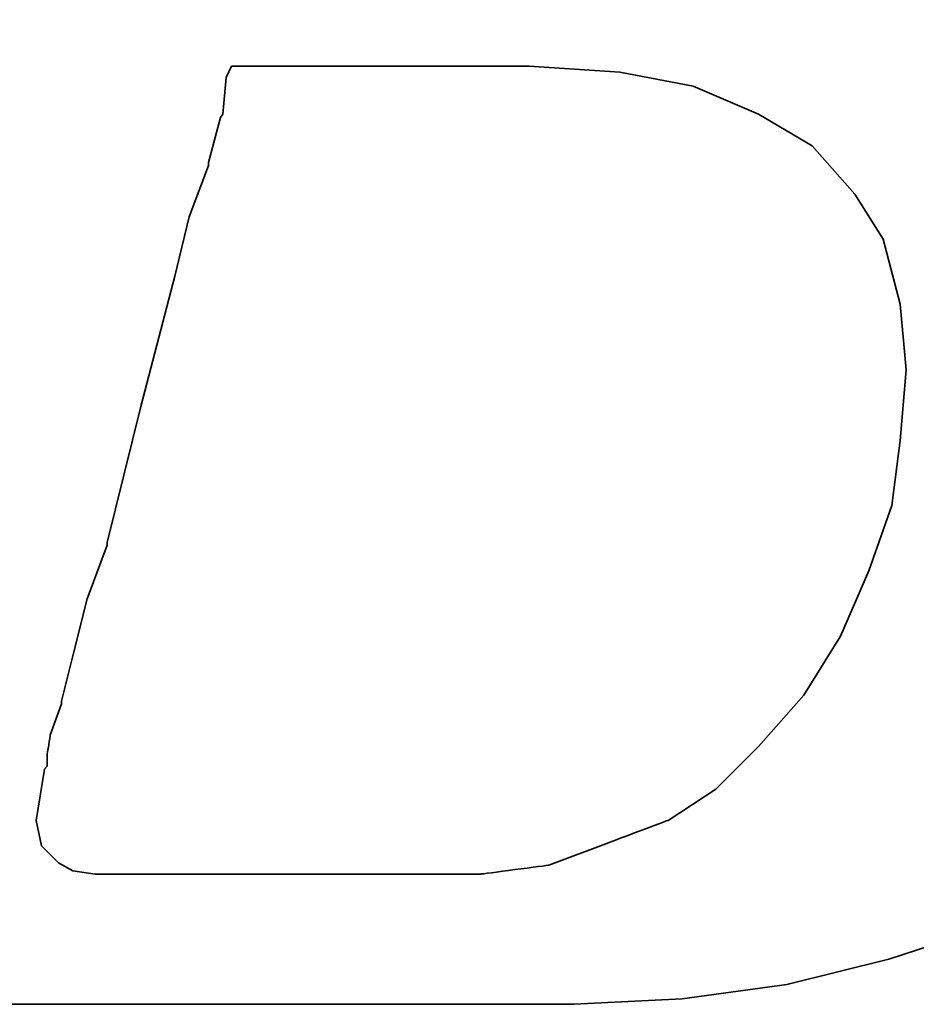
# Model space of a CAD drawing. Header units: millimetres. Extents: x -386 to 3135, y -1989 to 860.
# Tile 305 of 596: x 1711.76 to 1713.89, y -1912.14 to -1909.8. Entities that reach past the tile are written whole.
import ezdxf

# ---------------------------------------------------------------- set-up
doc = ezdxf.new("R2010")
doc.units = ezdxf.units.MM
doc.layers.add('DIM', color=4, linetype='CONTINUOUS')
doc.layers.add('layer 1', color=7, linetype='CONTINUOUS')

# ---------------------------------------------------------------- blocks, each defined once
blk = doc.blocks.new('TBI MOTION logo(完整正式版)')
at = {"layer": 'layer 1', "color": 22, "lineweight": 35}
for points, knots in [([(-64.65375, -6.86375), (-64.65375, -6.86375), (-64.84375, -7.29625), (-64.84375, -7.29625), (-64.84375, -7.29625), (-64.84375, -7.29625), (-64.86875, -7.34375), (-64.86875, -7.34375), (-64.86875, -7.34375), (-64.86875, -7.34375), (-64.86875, -7.36875), (-64.86875, -7.36875), (-64.86875, -7.36875), (-64.86875, -7.36875), (-65.15375, -7.65375), (-65.15375, -7.65375), (-65.15375, -7.65375), (-65.15375, -7.65375), (-65.17875, -7.65375), (-65.17875, -7.65375), (-65.17875, -7.65375), (-65.17875, -7.65375), (-65.20375, -7.67875), (-65.20375, -7.67875), (-65.20375, -7.67875), (-65.20375, -7.67875), (-65.58875, -7.87125), (-65.58875, -7.87125), (-65.58875, -7.87125), (-65.58875, -7.87125), (-65.63375, -7.87125), (-65.63375, -7.87125), (-65.63375, -7.87125), (-65.63375, -7.87125), (-65.65875, -7.89375), (-65.65875, -7.89375), (-65.65875, -7.89375), (-65.65875, -7.89375), (-66.09375, -7.94375), (-66.09375, -7.94375), (-66.09375, -7.94375), (-66.09375, -7.94375), (-66.11375, -7.94375), (-66.11375, -7.94375), (-66.11375, -7.94375), (-66.11375, -7.94375), (-66.16375, -7.94375), (-66.16375, -7.94375), (-66.16375, -7.94375), (-66.16375, -7.94375), (-66.30875, -7.94375), (-66.30875, -7.94375), (-66.30875, -7.94375), (-66.30875, -7.94375), (-66.69375, -7.94375), (-66.69375, -7.94375), (-66.69375, -7.94375), (-66.69375, -7.94375), (-67.07375, -7.94375), (-67.07375, -7.94375), (-67.07375, -7.94375), (-67.07375, -7.94375), (-67.12375, -7.94375), (-67.12375, -7.94375), (-67.12375, -7.94375), (-67.12375, -7.94375), (-67.12375, -7.96625), (-67.12375, -7.96625), (-67.12375, -7.96625), (-67.12375, -7.96625), (-67.14875, -7.99125), (-67.14875, -7.99125), (-67.14875, -7.99125), (-67.14875, -7.99125), (-67.24375, -8.34875), (-67.24375, -8.34875), (-67.24375, -8.34875), (-67.24375, -8.34875), (-67.31375, -8.68625), (-67.31375, -8.68625), (-67.31375, -8.68625), (-67.31375, -8.68625), (-67.26875, -8.68625), (-67.26875, -8.68625), (-67.26875, -8.68625), (-67.26875, -8.68625), (-67.07375, -8.68625), (-67.07375, -8.68625), (-67.07375, -8.68625), (-67.07375, -8.68625), (-66.54875, -8.68625), (-66.54875, -8.68625), (-66.54875, -8.68625), (-66.54875, -8.68625), (-65.82625, -8.68625), (-65.82625, -8.68625), (-65.82625, -8.68625), (-65.82625, -8.68625), (-65.01375, -8.68625), (-65.01375, -8.68625), (-65.01375, -8.68625), (-65.01375, -8.68625), (-64.05375, -8.68625), (-64.05375, -8.68625), (-64.05375, -8.68625), (-64.05375, -8.68625), (-62.08375, -8.68625), (-62.08375, -8.68625), (-62.08375, -8.68625), (-62.08375, -8.68625), (-60.06875, -8.68625), (-60.06875, -8.68625), (-60.06875, -8.68625), (-60.06875, -8.68625), (-59.10875, -8.68625), (-59.10875, -8.68625), (-59.10875, -8.68625), (-59.10875, -8.68625), (-58.29375, -8.68625), (-58.29375, -8.68625), (-58.29375, -8.68625), (-58.29375, -8.68625), (-57.57375, -8.68625), (-57.57375, -8.68625), (-57.57375, -8.68625), (-57.57375, -8.68625), (-57.04875, -8.68625), (-57.04875, -8.68625), (-57.04875, -8.68625), (-57.04875, -8.68625), (-56.85375, -8.68625), (-56.85375, -8.68625), (-56.85375, -8.68625), (-56.85375, -8.68625), (-56.70875, -8.68625), (-56.70875, -8.68625), (-56.70875, -8.68625), (-56.70875, -8.68625), (-56.61375, -8.68625), (-56.61375, -8.68625), (-56.61375, -8.68625), (-56.61375, -8.68625), (-56.56875, -8.68625), (-56.56875, -8.68625), (-56.56875, -8.68625), (-56.56875, -8.68625), (-55.65375, -8.63875), (-55.65375, -8.63875), (-55.65375, -8.63875), (-55.65375, -8.63875), (-54.76875, -8.51875), (-54.76875, -8.51875), (-54.76875, -8.51875), (-54.76875, -8.51875), (-53.90375, -8.30375), (-53.90375, -8.30375), (-53.90375, -8.30375), (-53.90375, -8.30375), (-53.08875, -8.03875), (-53.08875, -8.03875), (-53.08875, -8.03875), (-53.08875, -8.03875), (-52.34375, -7.65375), (-52.34375, -7.65375), (-52.34375, -7.65375), (-52.34375, -7.65375), (-51.69875, -7.29625), (-51.69875, -7.29625), (-51.69875, -7.29625), (-51.69875, -7.29625), (-51.21875, -6.91125), (-51.21875, -6.91125), (-51.21875, -6.91125), (-51.21875, -6.91125), (-50.83375, -6.50375), (-50.83375, -6.50375), (-50.83375, -6.50375), (-50.83375, -6.50375), (-50.44875, -5.94875), (-50.44875, -5.94875), (-50.44875, -5.94875), (-50.44875, -5.94875), (-50.13875, -5.30375), (-50.13875, -5.30375), (-50.13875, -5.30375), (-50.13875, -5.30375), (-49.99375, -4.65375), (-49.99375, -4.65375), (-49.99375, -4.65375), (-49.99375, -4.65375), (-49.92375, -3.98375), (-49.92375, -3.98375), (-49.92375, -3.98375), (-49.92375, -3.98375), (-49.99375, -3.19374), (-49.99375, -3.19374), (-49.99375, -3.19374), (-49.99375, -3.19374), (-50.23374, -2.44874), (-50.23374, -2.44874), (-50.23374, -2.44874), (-50.23374, -2.44874), (-50.59375, -1.87374), (-50.59375, -1.87374), (-50.59375, -1.87374), (-50.59375, -1.87374), (-51.09875, -1.31874), (-51.09875, -1.31874), (-51.09875, -1.31874), (-51.09875, -1.31874), (-51.74375, -0.81875), (-51.74375, -0.81875), (-51.74375, -0.81875), (-51.74375, -0.81875), (-52.53875, -0.48125), (-52.53875, -0.48125), (-52.53875, -0.48125), (-52.53875, -0.48125), (-53.47375, -0.21875), (-53.47375, -0.21875), (-53.47375, -0.21875), (-53.47375, -0.21875), (-54.52875, -0.04874), (-54.52875, -0.04874), (-54.52875, -0.04874), (-54.52875, -0.04874), (-55.65375, 0.12125), (-55.65375, 0.12125), (-55.65375, 0.12125), (-55.65375, 0.12125), (-54.50375, 0.28624), (-54.50375, 0.28624), (-54.50375, 0.28624), (-54.50375, 0.28624), (-53.83375, 0.38124), (-53.83375, 0.38124), (-53.83375, 0.38124), (-53.83375, 0.38124), (-53.18375, 0.50125), (-53.18375, 0.50125), (-53.18375, 0.50125), (-53.18375, 0.50125), (-52.55875, 0.66874), (-52.55875, 0.66874), (-52.55875, 0.66874), (-52.55875, 0.66874), (-52.03375, 0.86124), (-52.03375, 0.86124), (-52.03375, 0.86124), (-52.03375, 0.86124), (-51.50374, 1.03124), (-51.50374, 1.03124), (-51.50374, 1.03124), (-51.50374, 1.03124), (-51.09875, 1.27125), (-51.09875, 1.27125), (-51.09875, 1.27125), (-51.09875, 1.27125), (-50.71375, 1.48624), (-50.71375, 1.48624), (-50.71375, 1.48624), (-50.71375, 1.48624), (-50.37625, 1.77625), (-50.37625, 1.77625), (-50.37625, 1.77625), (-50.37625, 1.77625), (-49.82375, 2.37625), (-49.82375, 2.37625), (-49.82375, 2.37625), (-49.82375, 2.37625), (-49.41875, 2.99625), (-49.41875, 2.99625), (-49.41875, 2.99625), (-49.41875, 2.99625), (-49.22375, 3.76625), (-49.22375, 3.76625), (-49.22375, 3.76625), (-49.22375, 3.76625), (-49.15375, 4.50874), (-49.15375, 4.50874), (-49.15375, 4.50874), (-49.15375, 4.50874), (-49.20375, 5.25125), (-49.20375, 5.25125), (-49.20375, 5.25125), (-49.20375, 5.25125), (-49.41875, 5.92625), (-49.41875, 5.92625), (-49.41875, 5.92625), (-49.41875, 5.92625), (-49.77875, 6.47625), (-49.77875, 6.47625), (-49.77875, 6.47625), (-49.77875, 6.47625), (-50.33125, 7.02624), (-50.33125, 7.02624), (-50.33125, 7.02624), (-50.33125, 7.02624), (-51.00125, 7.43625), (-51.00125, 7.43625), (-51.00125, 7.43625), (-51.00125, 7.43625), (-51.79375, 7.72625), (-51.79375, 7.72625), (-51.79375, 7.72625), (-51.79375, 7.72625), (-52.72875, 7.89124), (-52.72875, 7.89124), (-52.72875, 7.89124), (-52.72875, 7.89124), (-53.83375, 7.98625), (-53.83375, 7.98625), (-53.83375, 7.98625), (-53.83375, 7.98625), (-53.92875, 7.98625), (-53.92875, 7.98625), (-53.92875, 7.98625), (-53.92875, 7.98625), (-54.26375, 7.98625), (-54.26375, 7.98625), (-54.26375, 7.98625), (-54.26375, 7.98625), (-54.74375, 7.98625), (-54.74375, 7.98625), (-54.74375, 7.98625), (-54.74375, 7.98625), (-55.36875, 7.98625), (-55.36875, 7.98625), (-55.36875, 7.98625), (-55.36875, 7.98625), (-56.13375, 7.98625), (-56.13375, 7.98625), (-56.13375, 7.98625), (-56.13375, 7.98625), (-56.94875, 7.98625), (-56.94875, 7.98625), (-56.94875, 7.98625), (-56.94875, 7.98625), (-58.77625, 7.98625), (-58.77625, 7.98625), (-58.77625, 7.98625), (-58.77625, 7.98625), (-60.59875, 7.98625), (-60.59875, 7.98625), (-60.59875, 7.98625), (-60.59875, 7.98625), (-61.41375, 7.98625), (-61.41375, 7.98625), (-61.41375, 7.98625), (-61.41375, 7.98625), (-62.17875, 7.98625), (-62.17875, 7.98625), (-62.17875, 7.98625), (-62.17875, 7.98625), (-62.80375, 7.98625), (-62.80375, 7.98625), (-62.80375, 7.98625), (-62.80375, 7.98625), (-63.30625, 7.98625), (-63.30625, 7.98625), (-63.30625, 7.98625), (-63.30625, 7.98625), (-63.57375, 7.98625), (-63.57375, 7.98625), (-63.57375, 7.98625), (-63.57375, 7.98625), (-63.57375, 7.96375), (-63.57375, 7.96375), (-63.57375, 7.96375), (-63.57375, 7.96375), (-63.59875, 7.94125), (-63.59875, 7.94125), (-63.59875, 7.94125), (-63.59875, 7.94125), (-63.69375, 7.55625), (-63.69375, 7.55625), (-63.69375, 7.55625), (-63.69375, 7.55625), (-63.76375, 7.24624), (-63.76375, 7.24624), (-63.76375, 7.24624), (-63.76375, 7.24624), (-63.23875, 7.24624), (-63.23875, 7.24624), (-63.23875, 7.24624), (-63.23875, 7.24624), (-62.75875, 7.24624), (-62.75875, 7.24624), (-62.75875, 7.24624), (-62.75875, 7.24624), (-62.61125, 7.24624), (-62.61125, 7.24624), (-62.61125, 7.24624), (-62.61125, 7.24624), (-62.56625, 7.24624), (-62.56625, 7.24624), (-62.56625, 7.24624), (-62.56625, 7.24624), (-62.22875, 7.24624), (-62.22875, 7.24624), (-62.22875, 7.24624), (-62.22875, 7.24624), (-62.20375, 7.24624), (-62.20375, 7.24624), (-62.20375, 7.24624), (-62.20375, 7.24624), (-62.17875, 7.21875), (-62.17875, 7.21875), (-62.17875, 7.21875), (-62.17875, 7.21875), (-61.96375, 7.17125), (-61.96375, 7.17125), (-61.96375, 7.17125), (-61.96375, 7.17125), (-61.72375, 7.12624), (-61.72375, 7.12624), (-61.72375, 7.12624), (-61.72375, 7.12624), (-61.70375, 7.12624), (-61.70375, 7.12624), (-61.70375, 7.12624), (-61.70375, 7.12624), (-61.55875, 7.07624), (-61.55875, 7.07624), (-61.55875, 7.07624), (-61.55875, 7.07624), (-61.50875, 7.07624), (-61.50875, 7.07624), (-61.50875, 7.07624), (-61.50875, 7.07624), (-61.48375, 7.02624), (-61.48375, 7.02624), (-61.48375, 7.02624), (-61.48375, 7.02624), (-61.31875, 6.83375), (-61.31875, 6.83375), (-61.31875, 6.83375), (-61.31875, 6.83375), (-61.29375, 6.81125), (-61.29375, 6.81125), (-61.29375, 6.81125), (-61.29375, 6.81125), (-61.29375, 6.78625), (-61.29375, 6.78625), (-61.29375, 6.78625), (-61.29375, 6.78625), (-61.19875, 6.50124), (-61.19875, 6.50124), (-61.19875, 6.50124), (-61.19875, 6.50124), (-61.17375, 6.45124), (-61.17375, 6.45124), (-61.17375, 6.45124), (-61.17375, 6.45124), (-61.19875, 6.40625), (-61.19875, 6.40625), (-61.19875, 6.40625), (-61.19875, 6.40625), (-61.26875, 5.99624), (-61.26875, 5.99624), (-61.26875, 5.99624), (-61.26875, 5.99624), (-61.26875, 5.85125), (-61.26875, 5.85125), (-61.26875, 5.85125), (-61.26875, 5.85125), (-61.26875, 5.82625), (-61.26875, 5.82625), (-61.26875, 5.82625), (-61.26875, 5.82625), (-61.29375, 5.80625), (-61.29375, 5.80625), (-61.29375, 5.80625), (-61.29375, 5.80625), (-61.34125, 5.66125), (-61.34125, 5.66125), (-61.34125, 5.66125), (-61.34125, 5.66125), (-61.41375, 5.44625), (-61.41375, 5.44625), (-61.41375, 5.44625), (-61.41375, 5.44625), (-61.48375, 5.15625), (-61.48375, 5.15625), (-61.48375, 5.15625), (-61.48375, 5.15625), (-61.58375, 4.82124), (-61.58375, 4.82124), (-61.58375, 4.82124), (-61.58375, 4.82124), (-61.79875, 4.00375), (-61.79875, 4.00375), (-61.79875, 4.00375), (-61.79875, 4.00375), (-62.05875, 2.99625), (-62.05875, 2.99625), (-62.05875, 2.99625), (-62.05875, 2.99625), (-62.34875, 1.91625), (-62.34875, 1.91625), (-62.34875, 1.91625), (-62.34875, 1.91625), (-62.97375, -0.41124), (-62.97375, -0.41124), (-62.97375, -0.41124), (-62.97375, -0.41124), (-63.59875, -2.75875), (-63.59875, -2.75875), (-63.59875, -2.75875), (-63.59875, -2.75875), (-63.88375, -3.86374), (-63.88375, -3.86374), (-63.88375, -3.86374), (-63.88375, -3.86374), (-64.14875, -4.82374), (-64.14875, -4.82374), (-64.14875, -4.82374), (-64.14875, -4.82374), (-64.36375, -5.64125), (-64.36375, -5.64125), (-64.36375, -5.64125), (-64.36375, -5.64125), (-64.43625, -5.97625), (-64.43625, -5.97625), (-64.43625, -5.97625), (-64.43625, -5.97625), (-64.50875, -6.28625), (-64.50875, -6.28625), (-64.50875, -6.28625), (-64.50875, -6.28625), (-64.50875, -6.30875), (-64.50875, -6.30875), (-64.50875, -6.30875), (-64.50875, -6.30875), (-64.57875, -6.50375), (-64.57875, -6.50375), (-64.57875, -6.50375), (-64.57875, -6.50375), (-64.62875, -6.69625), (-64.62875, -6.69625), (-64.62875, -6.69625), (-64.62875, -6.69625), (-64.62875, -6.76875), (-64.62875, -6.76875), (-64.62875, -6.76875), (-64.62875, -6.76875), (-64.62875, -6.81375), (-64.62875, -6.81375), (-64.62875, -6.81375), (-64.62875, -6.81375), (-64.62875, -6.83875), (-64.62875, -6.83875), (-64.62875, -6.83875), (-64.62875, -6.83875), (-64.65375, -6.86375), (-64.65375, -6.86375)], [0, 0, 0, 0, 0.0071942, 0.0071942, 0.0071942, 0.0071943, 0.0143885, 0.0143885, 0.0143885, 0.0143885, 0.0215827, 0.0215827, 0.0215827, 0.0215827, 0.028777, 0.028777, 0.028777, 0.028777, 0.0359712, 0.0359712, 0.0359712, 0.0359712, 0.0431655, 0.0431655, 0.0431655, 0.0431655, 0.0503597, 0.0503597, 0.0503597, 0.0503597, 0.057554, 0.057554, 0.057554, 0.057554, 0.0647482, 0.0647482, 0.0647482, 0.0647482, 0.0719424, 0.0719424, 0.0719424, 0.0719425, 0.0791367, 0.0791367, 0.0791367, 0.0791367, 0.0863309, 0.0863309, 0.0863309, 0.0863309, 0.0935252, 0.0935252, 0.0935252, 0.0935252, 0.1007194, 0.1007194, 0.1007194, 0.1007194, 0.1079137, 0.1079137, 0.1079137, 0.1079137, 0.1151079, 0.1151079, 0.1151079, 0.1151079, 0.1223022, 0.1223022, 0.1223022, 0.1223022, 0.1294964, 0.1294964, 0.1294964, 0.1294964, 0.1366906, 0.1366906, 0.1366906, 0.1366907, 0.1438849, 0.1438849, 0.1438849, 0.1438849, 0.1510791, 0.1510791, 0.1510791, 0.1510791, 0.1582734, 0.1582734, 0.1582734, 0.1582734, 0.1654676, 0.1654676, 0.1654676, 0.1654676, 0.1726619, 0.1726619, 0.1726619, 0.1726619, 0.1798561, 0.1798561, 0.1798561, 0.1798561, 0.1870504, 0.1870504, 0.1870504, 0.1870504, 0.1942446, 0.1942446, 0.1942446, 0.1942446, 0.2014388, 0.2014388, 0.2014388, 0.2014389, 0.2086331, 0.2086331, 0.2086331, 0.2086331, 0.2158273, 0.2158273, 0.2158273, 0.2158273, 0.2230216, 0.2230216, 0.2230216, 0.2230216, 0.2302158, 0.2302158, 0.2302158, 0.2302158, 0.2374101, 0.2374101, 0.2374101, 0.2374101, 0.2446043, 0.2446043, 0.2446043, 0.2446043, 0.2517986, 0.2517986, 0.2517986, 0.2517986, 0.2589928, 0.2589928, 0.2589928, 0.2589928, 0.2661871, 0.2661871, 0.2661871, 0.2661871, 0.2733813, 0.2733813, 0.2733813, 0.2733813, 0.2805755, 0.2805755, 0.2805755, 0.2805755, 0.2877698, 0.2877698, 0.2877698, 0.2877698, 0.294964, 0.294964, 0.294964, 0.294964, 0.3021583, 0.3021583, 0.3021583, 0.3021583, 0.3093525, 0.3093525, 0.3093525, 0.3093525, 0.3165468, 0.3165468, 0.3165468, 0.3165468, 0.323741, 0.323741, 0.323741, 0.323741, 0.3309353, 0.3309353, 0.3309353, 0.3309353, 0.3381295, 0.3381295, 0.3381295, 0.3381295, 0.3453237, 0.3453237, 0.3453237, 0.3453238, 0.352518, 0.352518, 0.352518, 0.352518, 0.3597122, 0.3597122, 0.3597122, 0.3597122, 0.3669065, 0.3669065, 0.3669065, 0.3669065, 0.3741007, 0.3741007, 0.3741007, 0.3741007, 0.381295, 0.381295, 0.381295, 0.381295, 0.3884892, 0.3884892, 0.3884892, 0.3884892, 0.3956835, 0.3956835, 0.3956835, 0.3956835, 0.4028777, 0.4028777, 0.4028777, 0.4028777, 0.4100719, 0.4100719, 0.4100719, 0.410072, 0.4172662, 0.4172662, 0.4172662, 0.4172662, 0.4244604, 0.4244604, 0.4244604, 0.4244604, 0.4316547, 0.4316547, 0.4316547, 0.4316547, 0.4388489, 0.4388489, 0.4388489, 0.4388489, 0.4460432, 0.4460432, 0.4460432, 0.4460432, 0.4532374, 0.4532374, 0.4532374, 0.4532374, 0.4604317, 0.4604317, 0.4604317, 0.4604317, 0.4676259, 0.4676259, 0.4676259, 0.4676259, 0.4748201, 0.4748201, 0.4748201, 0.4748202, 0.4820144, 0.4820144, 0.4820144, 0.4820144, 0.4892086, 0.4892086, 0.4892086, 0.4892086, 0.4964029, 0.4964029, 0.4964029, 0.4964029, 0.5035971, 0.5035971, 0.5035971, 0.5035971, 0.5107914, 0.5107914, 0.5107914, 0.5107914, 0.5179856, 0.5179856, 0.5179856, 0.5179856, 0.5251799, 0.5251799, 0.5251799, 0.5251799, 0.5323741, 0.5323741, 0.5323741, 0.5323741, 0.5395683, 0.5395683, 0.5395683, 0.5395684, 0.5467626, 0.5467626, 0.5467626, 0.5467626, 0.5539568, 0.5539568, 0.5539568, 0.5539568, 0.5611511, 0.5611511, 0.5611511, 0.5611511, 0.5683453, 0.5683453, 0.5683453, 0.5683453, 0.5755396, 0.5755396, 0.5755396, 0.5755396, 0.5827338, 0.5827338, 0.5827338, 0.5827338, 0.5899281, 0.5899281, 0.5899281, 0.5899281, 0.5971223, 0.5971223, 0.5971223, 0.5971223, 0.6043165, 0.6043165, 0.6043165, 0.6043166, 0.6115108, 0.6115108, 0.6115108, 0.6115108, 0.618705, 0.618705, 0.618705, 0.618705, 0.6258993, 0.6258993, 0.6258993, 0.6258993, 0.6330935, 0.6330935, 0.6330935, 0.6330935, 0.6402878, 0.6402878, 0.6402878, 0.6402878, 0.647482, 0.647482, 0.647482, 0.647482, 0.6546763, 0.6546763, 0.6546763, 0.6546763, 0.6618705, 0.6618705, 0.6618705, 0.6618705, 0.6690647, 0.6690647, 0.6690647, 0.6690648, 0.676259, 0.676259, 0.676259, 0.676259, 0.6834532, 0.6834532, 0.6834532, 0.6834532, 0.6906475, 0.6906475, 0.6906475, 0.6906475, 0.6978417, 0.6978417, 0.6978417, 0.6978417, 0.705036, 0.705036, 0.705036, 0.705036, 0.7122302, 0.7122302, 0.7122302, 0.7122302, 0.7194245, 0.7194245, 0.7194245, 0.7194245, 0.7266187, 0.7266187, 0.7266187, 0.7266187, 0.7338129, 0.7338129, 0.7338129, 0.733813, 0.7410072, 0.7410072, 0.7410072, 0.7410072, 0.7482014, 0.7482014, 0.7482014, 0.7482014, 0.7553957, 0.7553957, 0.7553957, 0.7553957, 0.7625899, 0.7625899, 0.7625899, 0.7625899, 0.7697842, 0.7697842, 0.7697842, 0.7697842, 0.7769784, 0.7769784, 0.7769784, 0.7769784, 0.7841727, 0.7841727, 0.7841727, 0.7841727, 0.7913669, 0.7913669, 0.7913669, 0.7913669, 0.7985612, 0.7985612, 0.7985612, 0.7985612, 0.8057554, 0.8057554, 0.8057554, 0.8057554, 0.8129496, 0.8129496, 0.8129496, 0.8129497, 0.8201439, 0.8201439, 0.8201439, 0.8201439, 0.8273381, 0.8273381, 0.8273381, 0.8273381, 0.8345324, 0.8345324, 0.8345324, 0.8345324, 0.8417266, 0.8417266, 0.8417266, 0.8417266, 0.8489209, 0.8489209, 0.8489209, 0.8489209, 0.8561151, 0.8561151, 0.8561151, 0.8561151, 0.8633094, 0.8633094, 0.8633094, 0.8633094, 0.8705036, 0.8705036, 0.8705036, 0.8705036, 0.8776978, 0.8776978, 0.8776978, 0.8776979, 0.8848921, 0.8848921, 0.8848921, 0.8848921, 0.8920863, 0.8920863, 0.8920863, 0.8920863, 0.8992806, 0.8992806, 0.8992806, 0.8992806, 0.9064748, 0.9064748, 0.9064748, 0.9064748, 0.9136691, 0.9136691, 0.9136691, 0.9136691, 0.9208633, 0.9208633, 0.9208633, 0.9208633, 0.9280576, 0.9280576, 0.9280576, 0.9280576, 0.9352518, 0.9352518, 0.9352518, 0.9352518, 0.942446, 0.942446, 0.942446, 0.9424461, 0.9496403, 0.9496403, 0.9496403, 0.9496403, 0.9568345, 0.9568345, 0.9568345, 0.9568345, 0.9640288, 0.9640288, 0.9640288, 0.9640288, 0.971223, 0.971223, 0.971223, 0.971223, 0.9784173, 0.9784173, 0.9784173, 0.9784173, 0.9856115, 0.9856115, 0.9856115, 0.9856115, 0.9928058, 0.9928058, 0.9928058, 0.9928058, 1, 1, 1, 1]), ([(-61.03125, -6.57375), (-61.03125, -6.57375), (-61.03125, -6.67125), (-61.03125, -6.67125), (-61.03125, -6.67125), (-61.03125, -6.67125), (-61.05375, -6.69625), (-61.05375, -6.69625), (-61.05375, -6.69625), (-61.05375, -6.69625), (-61.12375, -7.12875), (-61.12375, -7.12875), (-61.12375, -7.12875), (-61.12375, -7.12875), (-61.07875, -7.34375), (-61.07875, -7.34375), (-61.07875, -7.34375), (-61.07875, -7.34375), (-60.93375, -7.48875), (-60.93375, -7.48875), (-60.93375, -7.48875), (-60.93375, -7.48875), (-60.81375, -7.55625), (-60.81375, -7.55625), (-60.81375, -7.55625), (-60.81375, -7.55625), (-60.62375, -7.58375), (-60.62375, -7.58375), (-60.62375, -7.58375), (-60.62375, -7.58375), (-60.30875, -7.58375), (-60.30875, -7.58375), (-60.30875, -7.58375), (-60.30875, -7.58375), (-59.97375, -7.58375), (-59.97375, -7.58375), (-59.97375, -7.58375), (-59.97375, -7.58375), (-59.87875, -7.58375), (-59.87875, -7.58375), (-59.87875, -7.58375), (-59.87875, -7.58375), (-59.63625, -7.58375), (-59.63625, -7.58375), (-59.63625, -7.58375), (-59.63625, -7.58375), (-58.96875, -7.58375), (-58.96875, -7.58375), (-58.96875, -7.58375), (-58.96875, -7.58375), (-58.29375, -7.58375), (-58.29375, -7.58375), (-58.29375, -7.58375), (-58.29375, -7.58375), (-58.05375, -7.58375), (-58.05375, -7.58375), (-58.05375, -7.58375), (-58.05375, -7.58375), (-57.98375, -7.58375), (-57.98375, -7.58375), (-57.98375, -7.58375), (-57.98375, -7.58375), (-57.35875, -7.58375), (-57.35875, -7.58375), (-57.35875, -7.58375), (-57.35875, -7.58375), (-56.78375, -7.50875), (-56.78375, -7.50875), (-56.78375, -7.50875), (-56.78375, -7.50875), (-56.27875, -7.31875), (-56.27875, -7.31875), (-56.27875, -7.31875), (-56.27875, -7.31875), (-55.77375, -7.12875), (-55.77375, -7.12875), (-55.77375, -7.12875), (-55.77375, -7.12875), (-55.36875, -6.86375), (-55.36875, -6.86375), (-55.36875, -6.86375), (-55.36875, -6.86375), (-55.00875, -6.50375), (-55.00875, -6.50375), (-55.00875, -6.50375), (-55.00875, -6.50375), (-54.62375, -6.06875), (-54.62375, -6.06875), (-54.62375, -6.06875), (-54.62375, -6.06875), (-54.31375, -5.56875), (-54.31375, -5.56875), (-54.31375, -5.56875), (-54.31375, -5.56875), (-54.07375, -5.01625), (-54.07375, -5.01625), (-54.07375, -5.01625), (-54.07375, -5.01625), (-53.87875, -4.46374), (-53.87875, -4.46374), (-53.87875, -4.46374), (-53.87875, -4.46374), (-53.80875, -3.91375), (-53.80875, -3.91375), (-53.80875, -3.91375), (-53.80875, -3.91375), (-53.75875, -3.31375), (-53.75875, -3.31375), (-53.75875, -3.31375), (-53.75875, -3.31375), (-53.80875, -2.75875), (-53.80875, -2.75875), (-53.80875, -2.75875), (-53.80875, -2.75875), (-53.95375, -2.20875), (-53.95375, -2.20875), (-53.95375, -2.20875), (-53.95375, -2.20875), (-54.19375, -1.82625), (-54.19375, -1.82625), (-54.19375, -1.82625), (-54.19375, -1.82625), (-54.55375, -1.41875), (-54.55375, -1.41875), (-54.55375, -1.41875), (-54.55375, -1.41875), (-55.00875, -1.15125), (-55.00875, -1.15125), (-55.00875, -1.15125), (-55.00875, -1.15125), (-55.56125, -0.91375), (-55.56125, -0.91375), (-55.56125, -0.91375), (-55.56125, -0.91375), (-56.18125, -0.79375), (-56.18125, -0.79375), (-56.18125, -0.79375), (-56.18125, -0.79375), (-56.94875, -0.74374), (-56.94875, -0.74374), (-56.94875, -0.74374), (-56.94875, -0.74374), (-56.99875, -0.74374), (-56.99875, -0.74374), (-56.99875, -0.74374), (-56.99875, -0.74374), (-57.09375, -0.74374), (-57.09375, -0.74374), (-57.09375, -0.74374), (-57.09375, -0.74374), (-57.38375, -0.74374), (-57.38375, -0.74374), (-57.38375, -0.74374), (-57.38375, -0.74374), (-57.76875, -0.74374), (-57.76875, -0.74374), (-57.76875, -0.74374), (-57.76875, -0.74374), (-58.24625, -0.74374), (-58.24625, -0.74374), (-58.24625, -0.74374), (-58.24625, -0.74374), (-58.72875, -0.74374), (-58.72875, -0.74374), (-58.72875, -0.74374), (-58.72875, -0.74374), (-59.20875, -0.74374), (-59.20875, -0.74374), (-59.20875, -0.74374), (-59.20875, -0.74374), (-59.46875, -0.74374), (-59.46875, -0.74374), (-59.46875, -0.74374), (-59.46875, -0.74374), (-59.51625, -0.83875), (-59.51625, -0.83875), (-59.51625, -0.83875), (-59.51625, -0.83875), (-59.54375, -1.15125), (-59.54375, -1.15125), (-59.54375, -1.15125), (-59.54375, -1.15125), (-59.56375, -1.17874), (-59.56375, -1.17874), (-59.56375, -1.17874), (-59.56375, -1.17874), (-59.66375, -1.55875), (-59.66375, -1.55875), (-59.66375, -1.55875), (-59.66375, -1.55875), (-59.66375, -1.58375), (-59.66375, -1.58375), (-59.66375, -1.58375), (-59.66375, -1.58375), (-59.82875, -2.01874), (-59.82875, -2.01874), (-59.82875, -2.01874), (-59.82875, -2.01874), (-59.94875, -2.52125), (-59.94875, -2.52125), (-59.94875, -2.52125), (-59.94875, -2.52125), (-60.23875, -3.62375), (-60.23875, -3.62375), (-60.23875, -3.62375), (-60.23875, -3.62375), (-60.52375, -4.77624), (-60.52375, -4.77624), (-60.52375, -4.77624), (-60.52375, -4.77624), (-60.52375, -4.79874), (-60.52375, -4.79874), (-60.52375, -4.79874), (-60.52375, -4.79874), (-60.69125, -5.25375), (-60.69125, -5.25375), (-60.69125, -5.25375), (-60.69125, -5.25375), (-60.81375, -5.73625), (-60.81375, -5.73625), (-60.81375, -5.73625), (-60.81375, -5.73625), (-60.90875, -6.11875), (-60.90875, -6.11875), (-60.90875, -6.11875), (-60.90875, -6.11875), (-60.90875, -6.14375), (-60.90875, -6.14375), (-60.90875, -6.14375), (-60.90875, -6.14375), (-61.00375, -6.40875), (-61.00375, -6.40875), (-61.00375, -6.40875), (-61.00375, -6.40875), (-61.03125, -6.57375), (-61.03125, -6.57375)], [0, 0, 0, 0, 0.0169492, 0.0169492, 0.0169492, 0.0169492, 0.0338983, 0.0338983, 0.0338983, 0.0338983, 0.0508475, 0.0508475, 0.0508475, 0.0508475, 0.0677966, 0.0677966, 0.0677966, 0.0677966, 0.0847458, 0.0847458, 0.0847458, 0.0847458, 0.1016949, 0.1016949, 0.1016949, 0.1016949, 0.1186441, 0.1186441, 0.1186441, 0.1186441, 0.1355932, 0.1355932, 0.1355932, 0.1355932, 0.1525424, 0.1525424, 0.1525424, 0.1525424, 0.1694915, 0.1694915, 0.1694915, 0.1694915, 0.1864407, 0.1864407, 0.1864407, 0.1864407, 0.2033898, 0.2033898, 0.2033898, 0.2033898, 0.220339, 0.220339, 0.220339, 0.220339, 0.2372881, 0.2372881, 0.2372881, 0.2372881, 0.2542373, 0.2542373, 0.2542373, 0.2542373, 0.2711864, 0.2711864, 0.2711864, 0.2711865, 0.2881356, 0.2881356, 0.2881356, 0.2881356, 0.3050847, 0.3050847, 0.3050847, 0.3050848, 0.3220339, 0.3220339, 0.3220339, 0.3220339, 0.3389831, 0.3389831, 0.3389831, 0.3389831, 0.3559322, 0.3559322, 0.3559322, 0.3559322, 0.3728814, 0.3728814, 0.3728814, 0.3728814, 0.3898305, 0.3898305, 0.3898305, 0.3898305, 0.4067797, 0.4067797, 0.4067797, 0.4067797, 0.4237288, 0.4237288, 0.4237288, 0.4237288, 0.440678, 0.440678, 0.440678, 0.440678, 0.4576271, 0.4576271, 0.4576271, 0.4576271, 0.4745763, 0.4745763, 0.4745763, 0.4745763, 0.4915254, 0.4915254, 0.4915254, 0.4915254, 0.5084746, 0.5084746, 0.5084746, 0.5084746, 0.5254237, 0.5254237, 0.5254237, 0.5254237, 0.5423729, 0.5423729, 0.5423729, 0.5423729, 0.559322, 0.559322, 0.559322, 0.559322, 0.5762712, 0.5762712, 0.5762712, 0.5762712, 0.5932203, 0.5932203, 0.5932203, 0.5932203, 0.6101695, 0.6101695, 0.6101695, 0.6101695, 0.6271186, 0.6271186, 0.6271186, 0.6271187, 0.6440678, 0.6440678, 0.6440678, 0.6440678, 0.6610169, 0.6610169, 0.6610169, 0.661017, 0.6779661, 0.6779661, 0.6779661, 0.6779661, 0.6949153, 0.6949153, 0.6949153, 0.6949153, 0.7118644, 0.7118644, 0.7118644, 0.7118644, 0.7288136, 0.7288136, 0.7288136, 0.7288136, 0.7457627, 0.7457627, 0.7457627, 0.7457627, 0.7627119, 0.7627119, 0.7627119, 0.7627119, 0.779661, 0.779661, 0.779661, 0.779661, 0.7966102, 0.7966102, 0.7966102, 0.7966102, 0.8135593, 0.8135593, 0.8135593, 0.8135593, 0.8305085, 0.8305085, 0.8305085, 0.8305085, 0.8474576, 0.8474576, 0.8474576, 0.8474576, 0.8644068, 0.8644068, 0.8644068, 0.8644068, 0.8813559, 0.8813559, 0.8813559, 0.8813559, 0.8983051, 0.8983051, 0.8983051, 0.8983051, 0.9152542, 0.9152542, 0.9152542, 0.9152542, 0.9322034, 0.9322034, 0.9322034, 0.9322034, 0.9491525, 0.9491525, 0.9491525, 0.9491526, 0.9661017, 0.9661017, 0.9661017, 0.9661017, 0.9830508, 0.9830508, 0.9830508, 0.9830509, 1, 1, 1, 1])]:
    blk.add_open_spline(points, degree=3, knots=knots, dxfattribs=at)

msp = doc.modelspace()

# ---------------------------------------------------------------- block references
at = {"layer": 'DIM', "color": 7, "xscale": 0.2802190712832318, "yscale": 0.2802190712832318, "zscale": 0.2802190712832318}
msp.add_blockref('TBI MOTION logo(完整正式版)', (1728.9261, -1909.7027), dxfattribs=at)

doc.saveas('drawing.dxf')
